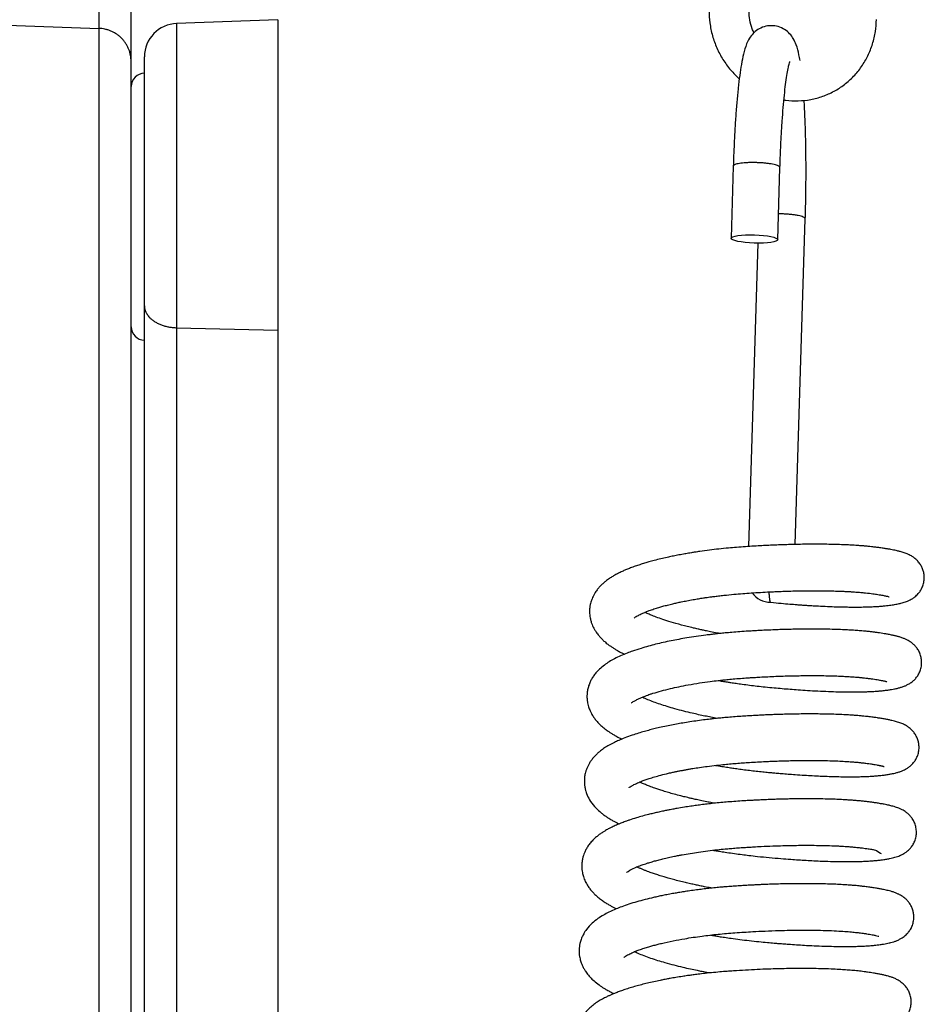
# Model space of a CAD drawing. Header units: inches. Extents: x 0 to 77643, y -44170 to 0.
# Tile 398 of 546: x 76163.36 to 76170.14, y -39516.47 to -39509.09. Entities that reach past the tile are written whole.
import ezdxf

# ---------------------------------------------------------------- set-up
doc = ezdxf.new("R2010")
doc.units = ezdxf.units.IN
doc.header["$MEASUREMENT"] = 0
doc.layers.get('0').update_dxf_attribs({"lineweight": 0})
doc.layers.add('FAKRO LOFT LADDERS', color=7, linetype='Continuous')

# ---------------------------------------------------------------- blocks, each defined once
blk = doc.blocks.new('A$C6AF374F8')
at = {"layer": 'FAKRO LOFT LADDERS', "color": 7, "linetype": 'Continuous'}
for p, q in [((567.587, 2651.397), (567.587, 2642.262)), ((570, 2639.803), (570, 2648.938)), ((560, 2642.523), (567.587, 2642.262)), ((567.587, 2642.262), (567.587, 2545.8)), ((581, 2642.898), (573.413, 2642.633)), ((573.413, 2642.633), (573.413, 2619.827)), ((581, 2642.898), (581, 2619.652)), ((571, 2621.477), (571, 2640.134)), ((570, 2544.95), (570, 2639.803)), ((615.133, 2631.947), (614.966, 2626.536)), ((618.465, 2626.428), (618.631, 2631.839)), ((619.779, 2603.582), (620.53, 2627.994)), ((616.972, 2626.168), (616.272, 2603.428)), ((571, 2552.365), (571, 2621.477)), ((573.413, 2619.827), (581, 2619.652)), ((573.413, 2619.827), (573.413, 2554.863)), ((581, 2619.652), (581, 2555.128))]:
    blk.add_line(p, q, dxfattribs=at)
for centre, radius, start, end in [((573.5, 2640.134), 2.5, 92, 180), ((571, 2637.898), 1, 90, 180), ((571, 2619.898), 1, 180, 270), ((617.948, 2600.994), 1.75, 216.54555, 269.19147)]:
    blk.add_arc(centre, radius, start, end, dxfattribs=at)
blk.add_ellipse((616.715, 2626.482), major_axis=(1.749, -0.054), ratio=0.176843, dxfattribs=at)
for points, knots in [([(613.323, 2643.603), (613.319, 2643.26), (613.356, 2642.676), (613.55, 2641.697), (613.881, 2640.791), (614.342, 2639.917), (614.911, 2639.146), (615.352, 2638.691), (615.58, 2638.487)], [0, 0, 0, 0, 0.046514, 0.0946279, 0.1427825, 0.1909536, 0.2391168, 0.284497, 0.284497, 0.284497, 0.284497]), ([(616.679, 2641.937), (616.633, 2642.033), (616.503, 2642.342), (616.355, 2642.907), (616.32, 2643.321), (616.323, 2643.566)], [0.8483177, 0.8483177, 0.8483177, 0.8483177, 0.8770405, 0.9383975, 1, 1, 1, 1]), ([(620.14, 2639.849), (620.114, 2640.002), (620.034, 2640.426), (619.903, 2640.929), (619.684, 2641.436), (619.395, 2641.85), (619.004, 2642.19), (618.513, 2642.419), (617.967, 2642.496), (617.428, 2642.411), (616.954, 2642.184), (616.581, 2641.862), (616.3, 2641.475), (616.07, 2640.982), (615.899, 2640.397), (615.74, 2639.612), (615.611, 2638.757), (615.499, 2637.816), (615.4, 2636.793), (615.312, 2635.666), (615.239, 2634.499), (615.177, 2633.208), (615.147, 2632.422), (615.133, 2631.947)], [0.382914, 0.382914, 0.382914, 0.382914, 0.4075597, 0.4552995, 0.4831595, 0.5029983, 0.5205454, 0.5376221, 0.554444, 0.5711143, 0.5877789, 0.6047709, 0.6237647, 0.6504452, 0.6986351, 0.7415122, 0.7803948, 0.8179337, 0.8548495, 0.8914297, 0.9278144, 0.9640806, 1, 1, 1, 1]), ([(618.928, 2636.901), (618.973, 2636.894), (619.33, 2636.845), (620.004, 2636.812), (620.938, 2636.911), (621.841, 2637.152), (622.694, 2637.531), (623.476, 2638.037), (624.172, 2638.664), (624.765, 2639.388), (625.242, 2640.212), (625.592, 2641.082), (625.804, 2642.03), (625.854, 2642.602), (625.858, 2642.937)], [0.4720431, 0.4720431, 0.4720431, 0.4720431, 0.4789764, 0.5266298, 0.5741738, 0.6216333, 0.6690453, 0.7164533, 0.7639013, 0.8114273, 0.8590585, 0.9068074, 0.9546731, 1, 1, 1, 1]), ([(618.631, 2631.839), (618.645, 2632.276), (618.672, 2633.011), (618.729, 2634.216), (618.796, 2635.308), (618.875, 2636.347), (618.961, 2637.268), (619.053, 2638.079), (619.148, 2638.746), (619.239, 2639.261), (619.317, 2639.604), (619.363, 2639.752), (619.372, 2639.775), (619.372, 2639.775)], [0, 0, 0, 0, 0.0351537, 0.0715717, 0.1078824, 0.1440234, 0.1798932, 0.2153177, 0.2499822, 0.2833038, 0.3142527, 0.3413708, 0.3529576, 0.3529576, 0.3529576, 0.3529576]), ([(620.53, 2627.994), (620.544, 2628.455), (620.564, 2629.247), (620.584, 2630.602), (620.587, 2631.9), (620.576, 2633.204), (620.55, 2634.447), (620.509, 2635.638), (620.469, 2636.423), (620.445, 2636.82), (620.443, 2636.865)], [0, 0, 0, 0, 0.0348655, 0.0710111, 0.1071671, 0.1433589, 0.1796186, 0.2159918, 0.2525516, 0.2571583, 0.2571583, 0.2571583, 0.2571583]), ([(617.922, 2599.244), (618.217, 2599.216), (618.671, 2599.173), (619.338, 2599.116), (619.843, 2599.077), (620.228, 2599.049), (620.55, 2599.027), (620.866, 2599.006), (621.303, 2598.98), (621.868, 2598.95), (622.525, 2598.922), (623.143, 2598.903), (623.653, 2598.893), (624.077, 2598.889), (624.464, 2598.889), (624.882, 2598.893), (625.325, 2598.905), (625.693, 2598.921), (625.955, 2598.937), (626.111, 2598.947), (626.255, 2598.959), (626.425, 2598.974), (626.63, 2598.995), (626.843, 2599.021), (627.04, 2599.049), (627.225, 2599.08), (627.398, 2599.112), (627.553, 2599.145), (627.711, 2599.182), (627.865, 2599.224), (628.025, 2599.274), (628.199, 2599.339), (628.368, 2599.415), (628.519, 2599.5), (628.634, 2599.574), (628.747, 2599.658), (628.875, 2599.769), (629.009, 2599.908), (629.127, 2600.062), (629.213, 2600.203), (629.278, 2600.328), (629.343, 2600.481), (629.411, 2600.702), (629.452, 2600.969), (629.447, 2601.269), (629.398, 2601.551), (629.318, 2601.781), (629.235, 2601.952), (629.159, 2602.081), (629.07, 2602.208), (628.963, 2602.337), (628.82, 2602.477), (628.696, 2602.577), (628.584, 2602.655), (628.458, 2602.733), (628.339, 2602.796), (628.201, 2602.86), (628.086, 2602.907), (627.941, 2602.959), (627.791, 2603.006), (627.655, 2603.044), (627.533, 2603.076), (627.402, 2603.108), (627.235, 2603.145), (627.056, 2603.181), (626.881, 2603.213), (626.744, 2603.237), (626.629, 2603.256), (626.511, 2603.275), (626.366, 2603.298), (626.162, 2603.328), (625.907, 2603.363), (625.627, 2603.396), (625.362, 2603.425), (625.109, 2603.449), (624.833, 2603.473), (624.496, 2603.498), (624.101, 2603.524), (623.625, 2603.548), (623.081, 2603.57), (622.467, 2603.587), (621.836, 2603.596), (621.249, 2603.599), (620.705, 2603.596), (620.212, 2603.59), (619.734, 2603.581), (619.258, 2603.569), (618.765, 2603.554), (618.273, 2603.535), (617.781, 2603.514), (617.257, 2603.488), (616.672, 2603.454), (616.041, 2603.414), (615.396, 2603.367), (614.732, 2603.308), (614.051, 2603.238), (613.336, 2603.153), (612.741, 2603.073), (612.297, 2603.006), (612.011, 2602.961), (611.721, 2602.913), (611.366, 2602.852), (610.957, 2602.776), (610.55, 2602.694), (610.134, 2602.605), (609.689, 2602.503), (609.233, 2602.389), (608.832, 2602.28), (608.47, 2602.174), (608.128, 2602.067), (607.772, 2601.947), (607.434, 2601.823), (607.136, 2601.704), (606.853, 2601.582), (606.588, 2601.458), (606.332, 2601.326), (606.089, 2601.189), (605.824, 2601.021), (605.577, 2600.84), (605.349, 2600.645), (605.168, 2600.468), (605.027, 2600.309), (604.916, 2600.169), (604.823, 2600.038), (604.723, 2599.88), (604.627, 2599.701), (604.552, 2599.53), (604.498, 2599.384), (604.452, 2599.239), (604.408, 2599.059), (604.376, 2598.861), (604.361, 2598.671), (604.358, 2598.488), (604.37, 2598.289), (604.398, 2598.097), (604.433, 2597.937), (604.47, 2597.803), (604.519, 2597.651), (604.588, 2597.481), (604.663, 2597.325), (604.734, 2597.197), (604.793, 2597.101), (604.865, 2596.99), (604.957, 2596.862), (605.084, 2596.704), (605.254, 2596.518), (605.408, 2596.371), (605.557, 2596.24), (605.703, 2596.122), (605.886, 2595.984), (606.075, 2595.856), (606.261, 2595.738), (606.466, 2595.617), (606.695, 2595.493), (606.872, 2595.404), (606.96, 2595.361), (606.977, 2595.353)], [0, 0, 0, 0, 0.00014167, 0.00025906, 0.00035094, 0.00041655, 0.00047039, 0.00052933, 0.0005934, 0.00071794, 0.00085597, 0.00098624, 0.00110339, 0.00118753, 0.00127249, 0.00137433, 0.00149168, 0.00161319, 0.00167382, 0.001717, 0.00175149, 0.00180343, 0.00187517, 0.00194847, 0.00201719, 0.0020834, 0.00215639, 0.00222361, 0.00228293, 0.00235106, 0.00242319, 0.00248752, 0.00256593, 0.002613, 0.00264442, 0.00268133, 0.00272417, 0.00276431, 0.00281028, 0.00284171, 0.00286644, 0.0028999, 0.00293759, 0.00300222, 0.00305459, 0.00310982, 0.00316726, 0.00319708, 0.003225, 0.00325716, 0.00329798, 0.00334377, 0.00338803, 0.00341776, 0.00346064, 0.00352502, 0.00356333, 0.00361179, 0.00367654, 0.00374947, 0.003807, 0.00385363, 0.00390322, 0.0039678, 0.00404741, 0.00411196, 0.00415797, 0.00419008, 0.00422796, 0.00427391, 0.00432745, 0.00441463, 0.00449647, 0.00455951, 0.00462473, 0.00469054, 0.00476443, 0.00486719, 0.00496554, 0.00508179, 0.00521493, 0.00534222, 0.00545438, 0.00555122, 0.00564713, 0.00572595, 0.00581112, 0.00590321, 0.00598822, 0.00607072, 0.00616153, 0.00626236, 0.0063759, 0.00649088, 0.00660008, 0.0067261, 0.00685391, 0.00698748, 0.00705447, 0.00710453, 0.00715018, 0.00722157, 0.00731222, 0.00739446, 0.00746977, 0.00757185, 0.00768082, 0.00777455, 0.00785105, 0.00794085, 0.00802978, 0.00812778, 0.0082155, 0.00828725, 0.00837618, 0.00846118, 0.00853593, 0.00861784, 0.00872962, 0.00880799, 0.00888177, 0.00894988, 0.00899074, 0.00903365, 0.00908482, 0.00914605, 0.00919969, 0.00923681, 0.00927054, 0.00932066, 0.00938309, 0.00942869, 0.00946973, 0.00952592, 0.00958522, 0.00962262, 0.0096567, 0.00969636, 0.00975205, 0.00980599, 0.00983996, 0.00987228, 0.00990347, 0.00995178, 0.0100068, 0.01008096, 0.01016066, 0.01020271, 0.01025527, 0.01033156, 0.01039887, 0.01044914, 0.01051834, 0.01059916, 0.01066143, 0.01067656, 0.01067656, 0.01067656, 0.01067656]), ([(607.708, 2598.066), (607.708, 2598.066), (607.711, 2598.069), (607.746, 2598.101), (607.855, 2598.177), (608.025, 2598.274), (608.265, 2598.393), (608.548, 2598.514), (608.845, 2598.628), (609.177, 2598.743), (609.522, 2598.852), (609.861, 2598.949), (610.21, 2599.042), (610.568, 2599.13), (610.91, 2599.208), (611.261, 2599.284), (611.663, 2599.364), (612.095, 2599.443), (612.509, 2599.513), (612.864, 2599.568), (613.149, 2599.61), (613.404, 2599.646), (613.686, 2599.683), (614.035, 2599.727), (614.54, 2599.785), (615.146, 2599.846), (615.83, 2599.903), (616.492, 2599.95), (617.17, 2599.992), (617.759, 2600.024), (618.238, 2600.046), (618.637, 2600.062), (619.087, 2600.079), (619.558, 2600.093), (619.985, 2600.102), (620.374, 2600.109), (620.787, 2600.114), (621.284, 2600.116), (621.837, 2600.113), (622.399, 2600.104), (622.928, 2600.089), (623.361, 2600.073), (623.707, 2600.055), (623.972, 2600.04), (624.206, 2600.025), (624.407, 2600.01), (624.597, 2599.995), (624.809, 2599.976), (625.164, 2599.941), (625.568, 2599.891), (626, 2599.828), (626.338, 2599.771), (626.598, 2599.718), (626.761, 2599.677), (626.824, 2599.657), (626.829, 2599.655), (626.827, 2599.656)], [0.991215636, 0.991215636, 0.991215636, 0.991215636, 0.991237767, 0.991387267, 0.99149863, 0.991607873, 0.991753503, 0.991866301, 0.991971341, 0.992087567, 0.99220329, 0.992288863, 0.992385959, 0.992485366, 0.992563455, 0.992640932, 0.992738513, 0.99284076, 0.992931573, 0.993009, 0.993066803, 0.993110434, 0.993167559, 0.993240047, 0.993321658, 0.99346996, 0.993596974, 0.993719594, 0.993851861, 0.99398731, 0.994058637, 0.994129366, 0.994219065, 0.994321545, 0.994407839, 0.994474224, 0.994557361, 0.994661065, 0.994784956, 0.994912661, 0.995034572, 0.995150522, 0.995225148, 0.995294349, 0.995356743, 0.995412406, 0.995461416, 0.995519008, 0.995599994, 0.995789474, 0.995927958, 0.996101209, 0.996249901, 0.996382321, 0.996515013, 0.996569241, 0.996569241, 0.996569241, 0.996569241]), ([(614.118, 2596.903), (614.054, 2596.915), (613.818, 2596.959), (613.456, 2597.029), (613.072, 2597.108), (612.764, 2597.174), (612.464, 2597.241), (612.101, 2597.325), (611.537, 2597.464), (610.859, 2597.646), (610.164, 2597.856), (609.604, 2598.044), (609.225, 2598.185), (608.976, 2598.284), (608.819, 2598.349), (608.659, 2598.418), (608.556, 2598.465), (608.5, 2598.492)], [0.988192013, 0.988192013, 0.988192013, 0.988192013, 0.988230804, 0.988335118, 0.988414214, 0.988471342, 0.988530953, 0.988607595, 0.988709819, 0.988911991, 0.989089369, 0.989246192, 0.989385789, 0.989442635, 0.9894971, 0.989551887, 0.989624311, 0.989624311, 0.989624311, 0.989624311]), ([(614.005, 2593.385), (614.107, 2593.367), (614.329, 2593.329), (614.647, 2593.278), (614.989, 2593.225), (615.364, 2593.169), (615.829, 2593.103), (616.359, 2593.034), (616.934, 2592.966), (617.552, 2592.899), (618.178, 2592.839), (618.803, 2592.783), (619.406, 2592.734), (620.037, 2592.687), (620.731, 2592.64), (621.489, 2592.598), (622.264, 2592.563), (622.959, 2592.541), (623.552, 2592.53), (624.038, 2592.527), (624.451, 2592.529), (624.809, 2592.535), (625.086, 2592.543), (625.312, 2592.552), (625.493, 2592.56), (625.675, 2592.57), (625.849, 2592.582), (625.99, 2592.592), (626.107, 2592.602), (626.232, 2592.613), (626.375, 2592.628), (626.543, 2592.647), (626.756, 2592.675), (626.981, 2592.711), (627.229, 2592.756), (627.463, 2592.807), (627.693, 2592.869), (627.919, 2592.944), (628.134, 2593.035), (628.359, 2593.157), (628.571, 2593.307), (628.783, 2593.508), (628.964, 2593.741), (629.12, 2594.029), (629.223, 2594.355), (629.259, 2594.674), (629.244, 2594.978), (629.178, 2595.283), (629.054, 2595.58), (628.888, 2595.837), (628.747, 2595.997), (628.648, 2596.091), (628.595, 2596.138), (628.542, 2596.182), (628.47, 2596.237), (628.376, 2596.303), (628.256, 2596.376), (628.139, 2596.436), (628.044, 2596.482), (627.945, 2596.524), (627.834, 2596.567), (627.714, 2596.608), (627.592, 2596.646), (627.488, 2596.676), (627.402, 2596.699), (627.322, 2596.719), (627.193, 2596.75), (626.991, 2596.794), (626.721, 2596.846), (626.462, 2596.891), (626.223, 2596.929), (625.986, 2596.964), (625.741, 2596.998), (625.47, 2597.031), (625.188, 2597.062), (624.913, 2597.088), (624.678, 2597.108), (624.468, 2597.125), (624.253, 2597.14), (623.96, 2597.159), (623.559, 2597.181), (623.015, 2597.205), (622.392, 2597.223), (621.755, 2597.234), (621.175, 2597.237), (620.667, 2597.236), (620.197, 2597.232), (619.719, 2597.224), (619.195, 2597.212), (618.65, 2597.196), (618.088, 2597.175), (617.561, 2597.152), (617.093, 2597.128), (616.668, 2597.105), (616.191, 2597.076), (615.634, 2597.039), (615.058, 2596.994), (614.562, 2596.949), (614.147, 2596.907), (613.79, 2596.869), (613.438, 2596.828), (612.959, 2596.768), (612.354, 2596.685), (611.677, 2596.579), (611.051, 2596.47), (610.458, 2596.356), (609.879, 2596.232), (609.311, 2596.098), (608.754, 2595.953), (608.171, 2595.784), (607.643, 2595.611), (607.135, 2595.424), (606.684, 2595.236), (606.242, 2595.025), (605.831, 2594.795), (605.454, 2594.539), (605.141, 2594.278), (604.885, 2594.016), (604.69, 2593.773), (604.532, 2593.531), (604.397, 2593.272), (604.288, 2592.997), (604.221, 2592.746), (604.184, 2592.528), (604.165, 2592.337), (604.162, 2592.135), (604.173, 2591.951), (604.195, 2591.785), (604.229, 2591.605), (604.279, 2591.421), (604.339, 2591.249), (604.409, 2591.082), (604.511, 2590.877), (604.654, 2590.644), (604.835, 2590.405), (605.037, 2590.178), (605.289, 2589.936), (605.537, 2589.735), (605.786, 2589.557), (605.987, 2589.426), (606.211, 2589.29), (606.45, 2589.158), (606.65, 2589.056), (606.754, 2589.005), (606.781, 2588.993)], [0.01219534, 0.01219534, 0.01219534, 0.01219534, 0.01225062, 0.01231471, 0.01236475, 0.01243239, 0.01251346, 0.01260981, 0.01271099, 0.01281492, 0.0129343, 0.01304094, 0.01314768, 0.01325839, 0.01338589, 0.01353426, 0.01369201, 0.01384612, 0.01396647, 0.01407926, 0.01417764, 0.01426157, 0.01434611, 0.0143924, 0.0144429, 0.01449484, 0.01454685, 0.01459411, 0.01462238, 0.01465048, 0.01470501, 0.01476393, 0.01481911, 0.01492427, 0.01501108, 0.01511612, 0.01521482, 0.01531226, 0.01539862, 0.01546971, 0.01554536, 0.01560637, 0.01566699, 0.01573269, 0.01580163, 0.01586549, 0.01591669, 0.01597621, 0.01604549, 0.01610788, 0.01616551, 0.0161869, 0.01620683, 0.01622373, 0.0162395, 0.01626825, 0.01632682, 0.01636534, 0.01640216, 0.01644187, 0.01648824, 0.01654439, 0.01659905, 0.01664538, 0.01668049, 0.01670759, 0.01674572, 0.0168452, 0.01694945, 0.01703732, 0.01711313, 0.01718347, 0.01725696, 0.01732664, 0.01740836, 0.01748151, 0.01753699, 0.01758245, 0.01763313, 0.01768983, 0.01778608, 0.01790394, 0.01804172, 0.01817125, 0.01828265, 0.01837574, 0.01845722, 0.01854385, 0.01863669, 0.01873993, 0.01883456, 0.01893354, 0.01901626, 0.01907945, 0.01915511, 0.01926558, 0.01937038, 0.01945726, 0.01952783, 0.01959125, 0.0196488, 0.01971804, 0.0198524, 0.01998402, 0.02010265, 0.02021852, 0.02034162, 0.02046473, 0.0205879, 0.02072054, 0.02088289, 0.02099167, 0.02113614, 0.02127473, 0.02141107, 0.02153814, 0.02167577, 0.02176843, 0.02185539, 0.02194073, 0.02201018, 0.0220941, 0.02217765, 0.02221592, 0.02226762, 0.02232788, 0.02237419, 0.02241209, 0.02246002, 0.02252013, 0.02256417, 0.0226072, 0.02266705, 0.02275568, 0.02283717, 0.02292537, 0.02302141, 0.02314064, 0.02321532, 0.02327763, 0.02334689, 0.02343568, 0.02350287, 0.02352625, 0.02352625, 0.02352625, 0.02352625]), ([(607.513, 2591.706), (607.513, 2591.706), (607.52, 2591.713), (607.562, 2591.75), (607.699, 2591.841), (607.863, 2591.93), (608.054, 2592.023), (608.257, 2592.113), (608.492, 2592.208), (608.712, 2592.289), (608.908, 2592.357), (609.235, 2592.464), (609.727, 2592.609), (610.382, 2592.774), (611.059, 2592.923), (611.784, 2593.064), (612.569, 2593.195), (613.323, 2593.302), (613.909, 2593.375), (614.365, 2593.425), (614.782, 2593.468), (615.272, 2593.513), (615.801, 2593.554), (616.282, 2593.587), (616.72, 2593.615), (617.18, 2593.642), (617.726, 2593.671), (618.307, 2593.697), (618.88, 2593.718), (619.422, 2593.733), (619.942, 2593.744), (620.459, 2593.752), (621.025, 2593.755), (621.621, 2593.752), (622.217, 2593.743), (622.764, 2593.728), (623.268, 2593.707), (623.708, 2593.684), (624.043, 2593.662), (624.275, 2593.644), (624.423, 2593.632), (624.543, 2593.621), (624.655, 2593.611), (624.766, 2593.6), (624.901, 2593.586), (625.09, 2593.565), (625.333, 2593.534), (625.591, 2593.498), (625.822, 2593.463), (626.006, 2593.433), (626.152, 2593.407), (626.272, 2593.383), (626.393, 2593.358), (626.496, 2593.334), (626.565, 2593.316), (626.611, 2593.302), (626.63, 2593.296), (626.629, 2593.296), (626.629, 2593.296)], [0.978383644, 0.978383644, 0.978383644, 0.978383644, 0.978448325, 0.978581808, 0.978701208, 0.97882709, 0.978891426, 0.978994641, 0.979100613, 0.979169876, 0.979231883, 0.979299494, 0.979483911, 0.979662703, 0.979815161, 0.979976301, 0.980160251, 0.980324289, 0.980445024, 0.980515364, 0.980595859, 0.98069147, 0.980801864, 0.980902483, 0.980968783, 0.981054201, 0.981166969, 0.981284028, 0.981390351, 0.981501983, 0.981604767, 0.981701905, 0.981817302, 0.981957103, 0.982083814, 0.982213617, 0.982335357, 0.982448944, 0.982549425, 0.982603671, 0.982643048, 0.982677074, 0.982710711, 0.982743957, 0.982780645, 0.982838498, 0.982928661, 0.983030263, 0.983124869, 0.983206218, 0.983274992, 0.983341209, 0.983403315, 0.983503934, 0.983570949, 0.983626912, 0.983700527, 0.983711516, 0.983711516, 0.983711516, 0.983711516]), ([(613.922, 2590.542), (613.765, 2590.571), (613.457, 2590.629), (612.992, 2590.723), (612.525, 2590.822), (611.998, 2590.942), (611.399, 2591.088), (610.773, 2591.256), (610.179, 2591.43), (609.648, 2591.6), (609.159, 2591.773), (608.721, 2591.945), (608.446, 2592.064), (608.318, 2592.124), (608.302, 2592.132)], [0.975363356, 0.975363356, 0.975363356, 0.975363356, 0.975458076, 0.975551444, 0.97565158, 0.975754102, 0.975894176, 0.976054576, 0.976199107, 0.976342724, 0.976486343, 0.976632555, 0.976775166, 0.976796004, 0.976796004, 0.976796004, 0.976796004]), ([(613.811, 2587.023), (613.842, 2587.018), (614.036, 2586.985), (614.375, 2586.929), (614.802, 2586.862), (615.208, 2586.802), (615.632, 2586.743), (616.105, 2586.681), (616.603, 2586.621), (617.094, 2586.566), (617.557, 2586.519), (617.971, 2586.48), (618.363, 2586.444), (618.781, 2586.408), (619.257, 2586.37), (619.835, 2586.326), (620.442, 2586.286), (621.07, 2586.249), (621.691, 2586.218), (622.308, 2586.194), (622.921, 2586.177), (623.478, 2586.168), (623.98, 2586.166), (624.402, 2586.17), (624.778, 2586.179), (625.129, 2586.191), (625.49, 2586.209), (625.852, 2586.235), (626.197, 2586.268), (626.52, 2586.308), (626.807, 2586.353), (627.048, 2586.398), (627.28, 2586.45), (627.463, 2586.499), (627.617, 2586.547), (627.725, 2586.586), (627.844, 2586.634), (627.964, 2586.689), (628.119, 2586.772), (628.293, 2586.884), (628.499, 2587.056), (628.688, 2587.267), (628.844, 2587.51), (628.969, 2587.792), (629.046, 2588.1), (629.065, 2588.428), (629.028, 2588.732), (628.948, 2589.013), (628.821, 2589.282), (628.66, 2589.518), (628.484, 2589.706), (628.299, 2589.863), (628.123, 2589.98), (627.962, 2590.067), (627.825, 2590.131), (627.684, 2590.189), (627.528, 2590.244), (627.371, 2590.293), (627.202, 2590.339), (627.013, 2590.386), (626.776, 2590.437), (626.508, 2590.489), (626.23, 2590.537), (625.954, 2590.579), (625.722, 2590.613), (625.514, 2590.641), (625.294, 2590.668), (625.051, 2590.695), (624.827, 2590.717), (624.641, 2590.734), (624.477, 2590.748), (624.26, 2590.765), (623.953, 2590.787), (623.516, 2590.813), (622.974, 2590.838), (622.377, 2590.858), (621.787, 2590.87), (621.247, 2590.875), (620.732, 2590.877), (620.199, 2590.873), (619.607, 2590.865), (619.026, 2590.852), (618.508, 2590.837), (618.091, 2590.822), (617.717, 2590.806), (617.358, 2590.79), (616.963, 2590.771), (616.538, 2590.748), (616.057, 2590.719), (615.545, 2590.685), (615.013, 2590.645), (614.529, 2590.603), (614.154, 2590.567), (613.876, 2590.538), (613.642, 2590.513), (613.321, 2590.476), (612.872, 2590.422), (612.318, 2590.347), (611.757, 2590.262), (611.24, 2590.177), (610.744, 2590.088), (610.241, 2589.99), (609.746, 2589.885), (609.285, 2589.778), (608.868, 2589.674), (608.449, 2589.561), (608.008, 2589.432), (607.512, 2589.273), (607.018, 2589.094), (606.58, 2588.914), (606.187, 2588.733), (605.837, 2588.552), (605.482, 2588.334), (605.217, 2588.142), (605.003, 2587.964), (604.82, 2587.792), (604.635, 2587.59), (604.464, 2587.369), (604.328, 2587.153), (604.216, 2586.94), (604.127, 2586.729), (604.062, 2586.524), (604.019, 2586.344), (603.99, 2586.175), (603.97, 2585.985), (603.966, 2585.786), (603.977, 2585.601), (603.995, 2585.45), (604.026, 2585.278), (604.073, 2585.094), (604.173, 2584.799), (604.37, 2584.397), (604.705, 2583.947), (605.042, 2583.62), (605.314, 2583.397), (605.52, 2583.244), (605.711, 2583.116), (605.91, 2582.992), (606.108, 2582.877), (606.318, 2582.764), (606.476, 2582.684), (606.559, 2582.644), (606.582, 2582.633)], [0.02504595, 0.02504595, 0.02504595, 0.02504595, 0.02506268, 0.02515065, 0.02522745, 0.02528975, 0.02536512, 0.02545115, 0.0255384, 0.0256261, 0.02570904, 0.02578172, 0.02584518, 0.02591686, 0.02600513, 0.02610215, 0.0262323, 0.02634312, 0.02645974, 0.02659499, 0.02671654, 0.02684525, 0.02696172, 0.0270637, 0.02715187, 0.02724656, 0.02734318, 0.02745276, 0.0275659, 0.02767029, 0.02777739, 0.0278787, 0.02796519, 0.02806536, 0.02811636, 0.02816229, 0.02820041, 0.02825634, 0.02829972, 0.02836452, 0.02842804, 0.02849383, 0.02854914, 0.02860445, 0.02867271, 0.02873644, 0.02879162, 0.02884844, 0.02890729, 0.02896737, 0.02903255, 0.02907938, 0.02915148, 0.02921058, 0.02926006, 0.02931631, 0.02938752, 0.02946429, 0.02952088, 0.02960381, 0.02970372, 0.02979871, 0.02990035, 0.02999071, 0.03006068, 0.03010896, 0.030171, 0.03024477, 0.03030408, 0.03034458, 0.03038428, 0.03042585, 0.0305024, 0.03060187, 0.03072481, 0.03085654, 0.03097491, 0.03107939, 0.03117118, 0.03126877, 0.03137777, 0.03149579, 0.03158264, 0.03165388, 0.03171663, 0.0317793, 0.03184229, 0.03192311, 0.03200104, 0.0320933, 0.03219058, 0.03227986, 0.03234866, 0.03238988, 0.03242828, 0.03247358, 0.03256302, 0.03267257, 0.03277966, 0.03287942, 0.0329706, 0.03307198, 0.03318343, 0.03327996, 0.03337005, 0.03346126, 0.03357015, 0.03368761, 0.03383696, 0.03396783, 0.03406762, 0.03419846, 0.03431354, 0.03442258, 0.03448623, 0.03455839, 0.03464188, 0.03472179, 0.03479498, 0.03485504, 0.0349188, 0.03497892, 0.03502625, 0.03506513, 0.03511397, 0.03517551, 0.03522121, 0.03525809, 0.03529779, 0.03535868, 0.03541006, 0.03554893, 0.03572755, 0.03589135, 0.03596097, 0.03603657, 0.03611171, 0.0361608, 0.03623465, 0.03630294, 0.03635537, 0.03637587, 0.03637587, 0.03637587, 0.03637587]), ([(607.317, 2585.345), (607.317, 2585.345), (607.342, 2585.37), (607.461, 2585.456), (607.658, 2585.565), (607.91, 2585.687), (608.188, 2585.806), (608.516, 2585.929), (608.844, 2586.041), (609.233, 2586.161), (609.717, 2586.296), (610.184, 2586.411), (610.572, 2586.498), (610.836, 2586.554), (611.073, 2586.603), (611.316, 2586.65), (611.567, 2586.696), (611.828, 2586.742), (612.173, 2586.8), (612.622, 2586.87), (613.215, 2586.953), (613.847, 2587.03), (614.446, 2587.094), (614.98, 2587.143), (615.47, 2587.183), (615.976, 2587.219), (616.522, 2587.255), (617.089, 2587.287), (617.613, 2587.314), (618.007, 2587.331), (618.3, 2587.343), (618.57, 2587.352), (618.948, 2587.365), (619.48, 2587.379), (620.177, 2587.391), (620.919, 2587.395), (621.667, 2587.389), (622.346, 2587.374), (622.958, 2587.352), (623.465, 2587.326), (623.874, 2587.3), (624.194, 2587.274), (624.431, 2587.253), (624.598, 2587.236), (624.722, 2587.223), (624.846, 2587.209), (625, 2587.191), (625.195, 2587.165), (625.427, 2587.133), (625.666, 2587.096), (625.853, 2587.065), (625.984, 2587.04), (626.069, 2587.024), (626.138, 2587.01), (626.197, 2586.997), (626.26, 2586.982), (626.316, 2586.969), (626.36, 2586.957), (626.377, 2586.952), (626.398, 2586.946), (626.419, 2586.94), (626.431, 2586.936), (626.434, 2586.935), (626.434, 2586.935)], [0.965569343, 0.965569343, 0.965569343, 0.965569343, 0.96570881, 0.965864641, 0.965999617, 0.96609265, 0.966247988, 0.966353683, 0.966451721, 0.966575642, 0.966708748, 0.966859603, 0.966937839, 0.966993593, 0.967048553, 0.967103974, 0.967160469, 0.967218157, 0.967276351, 0.967384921, 0.967503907, 0.967644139, 0.967766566, 0.967858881, 0.967957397, 0.968050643, 0.968151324, 0.968271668, 0.968377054, 0.968453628, 0.968500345, 0.968547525, 0.968611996, 0.968722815, 0.968863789, 0.969034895, 0.969185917, 0.969348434, 0.969495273, 0.969622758, 0.969731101, 0.969820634, 0.969891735, 0.969939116, 0.969973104, 0.970010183, 0.970060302, 0.97012715, 0.970216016, 0.970319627, 0.970420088, 0.970473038, 0.970520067, 0.97056182, 0.970598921, 0.97063544, 0.97069817, 0.970738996, 0.970762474, 0.97079092, 0.97082402, 0.970859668, 0.970894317, 0.970894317, 0.970894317, 0.970894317]), ([(613.726, 2584.181), (613.663, 2584.193), (613.466, 2584.23), (613.11, 2584.298), (612.686, 2584.385), (612.297, 2584.469), (611.982, 2584.54), (611.732, 2584.599), (611.474, 2584.661), (611.128, 2584.748), (610.708, 2584.86), (610.274, 2584.983), (609.892, 2585.099), (609.551, 2585.208), (609.273, 2585.303), (609.048, 2585.383), (608.866, 2585.451), (608.699, 2585.516), (608.546, 2585.578), (608.402, 2585.638), (608.256, 2585.701), (608.161, 2585.745), (608.11, 2585.77)], [0.962546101, 0.962546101, 0.962546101, 0.962546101, 0.96258409, 0.962665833, 0.962764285, 0.962848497, 0.962913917, 0.962968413, 0.963013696, 0.963087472, 0.963204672, 0.963310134, 0.963408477, 0.963500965, 0.96358742, 0.963646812, 0.96370352, 0.963757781, 0.963809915, 0.963859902, 0.963912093, 0.96397791, 0.96397791, 0.96397791, 0.96397791]), ([(613.618, 2580.662), (613.699, 2580.648), (613.89, 2580.616), (614.231, 2580.56), (614.684, 2580.489), (615.218, 2580.412), (615.766, 2580.338), (616.343, 2580.267), (617.023, 2580.191), (617.833, 2580.113), (618.665, 2580.04), (619.396, 2579.983), (620.022, 2579.939), (620.603, 2579.904), (621.194, 2579.872), (621.881, 2579.841), (622.62, 2579.817), (623.354, 2579.806), (623.955, 2579.806), (624.462, 2579.814), (624.886, 2579.828), (625.279, 2579.848), (625.614, 2579.871), (625.931, 2579.9), (626.252, 2579.936), (626.568, 2579.985), (626.833, 2580.033), (627.057, 2580.083), (627.251, 2580.133), (627.434, 2580.19), (627.586, 2580.247), (627.706, 2580.299), (627.798, 2580.344), (627.902, 2580.4), (627.997, 2580.459), (628.096, 2580.527), (628.208, 2580.615), (628.339, 2580.735), (628.504, 2580.923), (628.671, 2581.186), (628.801, 2581.509), (628.859, 2581.824), (628.863, 2582.082), (628.845, 2582.272), (628.799, 2582.506), (628.712, 2582.754), (628.557, 2583.033), (628.383, 2583.249), (628.211, 2583.416), (628.021, 2583.56), (627.835, 2583.672), (627.64, 2583.767), (627.47, 2583.835), (627.272, 2583.904), (627.11, 2583.951), (626.946, 2583.994), (626.8, 2584.028), (626.637, 2584.064), (626.43, 2584.106), (626.172, 2584.153), (625.885, 2584.199), (625.597, 2584.242), (625.327, 2584.279), (625.045, 2584.313), (624.743, 2584.346), (624.445, 2584.373), (624.142, 2584.398), (623.829, 2584.421), (623.456, 2584.444), (623.008, 2584.467), (622.47, 2584.488), (621.918, 2584.503), (621.37, 2584.512), (620.858, 2584.516), (620.342, 2584.515), (619.879, 2584.511), (619.519, 2584.506), (619.275, 2584.501), (619.132, 2584.498), (619.028, 2584.496), (618.89, 2584.492), (618.667, 2584.486), (618.354, 2584.477), (617.959, 2584.463), (617.527, 2584.446), (617.113, 2584.427), (616.762, 2584.409), (616.426, 2584.391), (616.007, 2584.367), (615.475, 2584.333), (614.895, 2584.291), (614.333, 2584.243), (613.81, 2584.192), (613.303, 2584.137), (612.832, 2584.08), (612.384, 2584.022), (611.931, 2583.957), (611.437, 2583.882), (610.989, 2583.806), (610.634, 2583.742), (610.374, 2583.693), (610.113, 2583.642), (609.801, 2583.577), (609.457, 2583.502), (609.112, 2583.422), (608.735, 2583.329), (608.319, 2583.219), (607.842, 2583.081), (607.442, 2582.953), (607.143, 2582.849), (606.953, 2582.779), (606.784, 2582.715), (606.56, 2582.626), (606.285, 2582.508), (606.011, 2582.38), (605.746, 2582.244), (605.523, 2582.119), (605.279, 2581.965), (605.087, 2581.83), (604.867, 2581.656), (604.65, 2581.458), (604.436, 2581.228), (604.244, 2580.974), (604.111, 2580.755), (604.025, 2580.585), (603.96, 2580.438), (603.893, 2580.257), (603.84, 2580.064), (603.804, 2579.881), (603.782, 2579.715), (603.772, 2579.55), (603.772, 2579.378), (603.785, 2579.191), (603.82, 2578.953), (603.897, 2578.653), (604.03, 2578.32), (604.202, 2578.013), (604.387, 2577.754), (604.57, 2577.538), (604.77, 2577.333), (604.994, 2577.134), (605.248, 2576.937), (605.504, 2576.761), (605.75, 2576.609), (605.971, 2576.484), (606.18, 2576.373), (606.315, 2576.306), (606.381, 2576.275), (606.387, 2576.272)], [0.03789641, 0.03789641, 0.03789641, 0.03789641, 0.03793988, 0.03799944, 0.03807902, 0.03818049, 0.03828134, 0.0383676, 0.03848308, 0.03863815, 0.03879427, 0.03892664, 0.03903474, 0.03914038, 0.039254, 0.03937554, 0.03954869, 0.03971282, 0.03985883, 0.03997017, 0.04008907, 0.04019274, 0.0402966, 0.04038493, 0.04048888, 0.04061347, 0.04072253, 0.04080953, 0.04089238, 0.04097412, 0.0410472, 0.04107632, 0.04111095, 0.04115056, 0.04118226, 0.04121069, 0.04124566, 0.041284, 0.04134262, 0.04140613, 0.04147452, 0.04154621, 0.04158999, 0.04162292, 0.04165486, 0.04172255, 0.04178695, 0.04184642, 0.04190017, 0.04196553, 0.04202399, 0.04210728, 0.04218824, 0.04225784, 0.04234534, 0.04240755, 0.04246276, 0.04252529, 0.04260179, 0.04269666, 0.0428013, 0.04288622, 0.04296307, 0.0430369, 0.04311707, 0.0432015, 0.04326567, 0.04333927, 0.04342479, 0.04352271, 0.0436361, 0.04376855, 0.04386101, 0.04396082, 0.04406512, 0.04415235, 0.04421799, 0.04426212, 0.04428485, 0.04429497, 0.04431913, 0.04435911, 0.04441481, 0.04448604, 0.04456877, 0.04464214, 0.04470314, 0.04475196, 0.04481803, 0.04492156, 0.04502947, 0.04512177, 0.04521761, 0.04530742, 0.04539347, 0.04547315, 0.04555396, 0.04564583, 0.04575197, 0.04581394, 0.04585586, 0.04590785, 0.04597219, 0.04604881, 0.04612467, 0.0461956, 0.04629885, 0.04641056, 0.04653763, 0.04660029, 0.04664717, 0.04669179, 0.04674086, 0.04683691, 0.04693133, 0.04700178, 0.0470904, 0.0471574, 0.04723363, 0.04731468, 0.04739839, 0.04749192, 0.04758502, 0.04766767, 0.04770463, 0.04774076, 0.04779762, 0.04785868, 0.04789991, 0.04794352, 0.04799008, 0.04802973, 0.04807861, 0.0481376, 0.04821895, 0.04832513, 0.04843052, 0.04851233, 0.04859781, 0.04867643, 0.04876364, 0.04886073, 0.04895692, 0.04903346, 0.04910675, 0.049169, 0.04922108, 0.04922626, 0.04922626, 0.04922626, 0.04922626]), ([(607.121, 2578.984), (607.121, 2578.984), (607.121, 2578.984), (607.167, 2579.034), (607.523, 2579.25), (608.01, 2579.451), (608.212, 2579.527), (608.39, 2579.591), (608.579, 2579.656), (608.828, 2579.736), (609.137, 2579.828), (609.494, 2579.926), (609.872, 2580.022), (610.277, 2580.116), (610.676, 2580.202), (611.021, 2580.27), (611.412, 2580.343), (611.907, 2580.429), (612.543, 2580.527), (613.217, 2580.618), (613.884, 2580.695), (614.454, 2580.752), (614.936, 2580.795), (615.377, 2580.83), (615.826, 2580.861), (616.261, 2580.889), (616.72, 2580.917), (617.336, 2580.95), (618.064, 2580.982), (618.806, 2581.006), (619.446, 2581.021), (620.032, 2581.03), (620.678, 2581.034), (621.403, 2581.029), (622.166, 2581.013), (622.745, 2580.992), (623.147, 2580.971), (623.405, 2580.956), (623.663, 2580.939), (623.931, 2580.919), (624.179, 2580.898), (624.368, 2580.879), (624.489, 2580.866), (624.593, 2580.855), (624.734, 2580.839), (624.924, 2580.814), (625.131, 2580.786), (625.324, 2580.758), (625.488, 2580.731), (625.94, 2580.668), (626.211, 2580.387), (626.213, 2580.426)], [0.952779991, 0.952779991, 0.952779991, 0.952779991, 0.952780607, 0.95292464, 0.953355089, 0.953453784, 0.95352442, 0.95358083, 0.953640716, 0.953713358, 0.953816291, 0.953914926, 0.954010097, 0.954114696, 0.954221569, 0.954294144, 0.954353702, 0.954486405, 0.954618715, 0.954758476, 0.954899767, 0.955018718, 0.955094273, 0.955181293, 0.955274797, 0.955352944, 0.955431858, 0.95553933, 0.955707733, 0.955853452, 0.955975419, 0.956089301, 0.956209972, 0.956377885, 0.956555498, 0.956724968, 0.956793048, 0.95685837, 0.956925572, 0.957001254, 0.957082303, 0.957141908, 0.957174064, 0.957198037, 0.95724466, 0.957313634, 0.957394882, 0.957470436, 0.957539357, 0.957600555, 0.958084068, 0.958084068, 0.958084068, 0.958084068]), ([(613.531, 2577.82), (613.505, 2577.825), (613.322, 2577.859), (613.021, 2577.916), (612.634, 2577.994), (612.281, 2578.069), (611.915, 2578.15), (611.518, 2578.242), (611.09, 2578.347), (610.663, 2578.458), (610.278, 2578.565), (609.921, 2578.669), (609.571, 2578.777), (609.226, 2578.891), (608.943, 2578.99), (608.706, 2579.077), (608.501, 2579.156), (608.297, 2579.238), (608.122, 2579.313), (607.995, 2579.37), (607.934, 2579.399), (607.913, 2579.409)], [0.949756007, 0.949756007, 0.949756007, 0.949756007, 0.94977182, 0.949866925, 0.949939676, 0.950012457, 0.950089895, 0.950175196, 0.950273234, 0.950378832, 0.95047357, 0.950552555, 0.950651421, 0.950746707, 0.95083843, 0.950900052, 0.950965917, 0.951037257, 0.951110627, 0.951160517, 0.951187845, 0.951187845, 0.951187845, 0.951187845]), ([(613.432, 2574.3), (613.535, 2574.282), (613.742, 2574.247), (614.086, 2574.191), (614.496, 2574.127), (615.02, 2574.051), (615.641, 2573.968), (616.336, 2573.884), (617.026, 2573.81), (617.648, 2573.752), (618.146, 2573.707), (618.56, 2573.673), (618.972, 2573.64), (619.46, 2573.604), (620.027, 2573.566), (620.686, 2573.527), (621.4, 2573.492), (622.141, 2573.465), (622.838, 2573.449), (623.461, 2573.444), (623.991, 2573.448), (624.427, 2573.458), (624.802, 2573.472), (625.1, 2573.488), (625.347, 2573.505), (625.542, 2573.521), (625.729, 2573.539), (625.934, 2573.562), (626.163, 2573.591), (626.403, 2573.63), (626.619, 2573.669), (626.8, 2573.708), (626.96, 2573.747), (627.155, 2573.801), (627.365, 2573.874), (627.575, 2573.966), (627.77, 2574.075), (627.914, 2574.176), (628.032, 2574.271), (628.152, 2574.385), (628.255, 2574.501), (628.364, 2574.65), (628.481, 2574.844), (628.593, 2575.111), (628.666, 2575.457), (628.669, 2575.796), (628.615, 2576.105), (628.519, 2576.383), (628.383, 2576.636), (628.219, 2576.853), (628.063, 2577.011), (627.899, 2577.146), (627.752, 2577.245), (627.615, 2577.323), (627.491, 2577.383), (627.369, 2577.437), (627.158, 2577.517), (626.958, 2577.578), (626.76, 2577.63), (626.581, 2577.673), (626.382, 2577.716), (626.143, 2577.762), (625.859, 2577.812), (625.537, 2577.862), (625.189, 2577.911), (624.863, 2577.951), (624.579, 2577.981), (624.323, 2578.006), (624.051, 2578.029), (623.722, 2578.054), (623.309, 2578.081), (622.795, 2578.107), (622.212, 2578.129), (621.613, 2578.144), (621.054, 2578.152), (620.53, 2578.155), (620.005, 2578.153), (619.439, 2578.147), (618.841, 2578.136), (618.264, 2578.12), (617.751, 2578.102), (617.347, 2578.086), (617.016, 2578.071), (616.731, 2578.057), (616.414, 2578.041), (616.045, 2578.02), (615.611, 2577.993), (615.15, 2577.963), (614.72, 2577.931), (614.318, 2577.897), (613.9, 2577.859), (613.434, 2577.812), (612.957, 2577.758), (612.476, 2577.699), (612.004, 2577.635), (611.588, 2577.574), (611.264, 2577.523), (610.982, 2577.477), (610.652, 2577.42), (610.265, 2577.349), (609.866, 2577.271), (609.498, 2577.194), (609.046, 2577.093), (608.512, 2576.963), (607.896, 2576.795), (607.315, 2576.617), (606.794, 2576.435), (606.295, 2576.24), (605.832, 2576.031), (605.386, 2575.797), (604.96, 2575.528), (604.529, 2575.184), (604.215, 2574.844), (604.019, 2574.563), (603.925, 2574.409), (603.851, 2574.269), (603.786, 2574.129), (603.727, 2573.978), (603.676, 2573.819), (603.63, 2573.638), (603.595, 2573.442), (603.578, 2573.249), (603.575, 2573.08), (603.582, 2572.906), (603.604, 2572.718), (603.64, 2572.533), (603.682, 2572.373), (603.74, 2572.196), (603.825, 2571.988), (603.937, 2571.774), (604.051, 2571.59), (604.198, 2571.385), (604.405, 2571.139), (604.706, 2570.847), (605.052, 2570.572), (605.374, 2570.357), (605.621, 2570.21), (605.827, 2570.095), (606.008, 2570), (606.142, 2569.935), (606.19, 2569.912)], [0.05074858, 0.05074858, 0.05074858, 0.05074858, 0.05080369, 0.05085998, 0.05093258, 0.05102139, 0.05113726, 0.05125902, 0.05138594, 0.05149926, 0.05158752, 0.05165136, 0.05172145, 0.05181038, 0.05191847, 0.05203615, 0.05218527, 0.05233625, 0.05248864, 0.05263239, 0.05275979, 0.05287033, 0.05296383, 0.05306108, 0.05312085, 0.05318098, 0.05323899, 0.05329796, 0.0533813, 0.0534731, 0.05356171, 0.05363779, 0.05369761, 0.05378552, 0.05387161, 0.05396288, 0.05402898, 0.05407245, 0.05410145, 0.05414302, 0.05418929, 0.05421435, 0.05425337, 0.05431822, 0.0543887, 0.05445512, 0.05451263, 0.05456944, 0.05462735, 0.0546861, 0.05474435, 0.05478486, 0.05484293, 0.05489778, 0.05493766, 0.05498043, 0.05507679, 0.05517685, 0.05525752, 0.05532241, 0.05539867, 0.05549198, 0.05558756, 0.05569362, 0.05580091, 0.05589628, 0.05596557, 0.05602547, 0.05609208, 0.05616785, 0.05626265, 0.05637838, 0.05651016, 0.05663285, 0.05674275, 0.05683964, 0.0569344, 0.0570386, 0.05715201, 0.05725954, 0.05734708, 0.05742395, 0.05747224, 0.0575207, 0.05757328, 0.05763752, 0.05771332, 0.05779989, 0.05787849, 0.05793883, 0.05801132, 0.05809945, 0.0581872, 0.05826836, 0.05836077, 0.0584478, 0.05850173, 0.05854542, 0.05861004, 0.05869417, 0.05877584, 0.05885176, 0.0589227, 0.05906337, 0.05920413, 0.0593507, 0.05949331, 0.05961465, 0.05977852, 0.05990764, 0.06005288, 0.06021434, 0.06039398, 0.06044985, 0.06050265, 0.06054309, 0.06058058, 0.06062744, 0.06067334, 0.06071472, 0.06077418, 0.06082959, 0.0608664, 0.06090666, 0.06096609, 0.06101563, 0.06105594, 0.06109826, 0.06116608, 0.06123989, 0.06129855, 0.06134932, 0.06145566, 0.06157774, 0.06171841, 0.06184166, 0.06191046, 0.06195927, 0.06203552, 0.06207736, 0.06207736, 0.06207736, 0.06207736]), ([(606.925, 2572.622), (606.925, 2572.622), (606.931, 2572.629), (606.98, 2572.671), (607.106, 2572.755), (607.312, 2572.868), (607.547, 2572.978), (607.82, 2573.092), (608.094, 2573.196), (608.427, 2573.311), (608.772, 2573.418), (609.102, 2573.512), (609.422, 2573.597), (609.913, 2573.719), (610.598, 2573.869), (611.598, 2574.054), (612.727, 2574.224), (613.995, 2574.372), (615.275, 2574.48), (616.459, 2574.554), (617.56, 2574.609), (618.487, 2574.643), (619.378, 2574.663), (620.206, 2574.673), (621.049, 2574.671), (621.894, 2574.655), (622.673, 2574.627), (623.333, 2574.589), (623.864, 2574.548), (624.298, 2574.506), (624.626, 2574.467), (624.895, 2574.431), (625.127, 2574.398), (625.35, 2574.362), (625.536, 2574.33), (625.682, 2574.301), (625.92, 2574.253), (626.078, 2574.195), (626.053, 2574.208)], [0.939945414, 0.939945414, 0.939945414, 0.939945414, 0.939995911, 0.940136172, 0.94026414, 0.940373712, 0.940527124, 0.940605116, 0.940712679, 0.940832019, 0.940939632, 0.941029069, 0.941115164, 0.941199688, 0.941411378, 0.941606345, 0.941878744, 0.942118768, 0.942365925, 0.942622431, 0.942798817, 0.943001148, 0.943163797, 0.943330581, 0.943508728, 0.943700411, 0.94389642, 0.944065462, 0.944210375, 0.944342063, 0.944463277, 0.944537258, 0.944632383, 0.944730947, 0.944821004, 0.944898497, 0.944967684, 0.945274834, 0.945274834, 0.945274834, 0.945274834]), ([(613.336, 2571.459), (613.314, 2571.463), (613.133, 2571.497), (612.832, 2571.554), (612.381, 2571.645), (611.901, 2571.748), (611.321, 2571.88), (610.686, 2572.038), (610.06, 2572.209), (609.476, 2572.383), (608.943, 2572.558), (608.446, 2572.738), (608.026, 2572.907), (607.801, 2573.009), (607.709, 2573.052)], [0.93692176, 0.93692176, 0.93692176, 0.93692176, 0.936935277, 0.937031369, 0.937105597, 0.937215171, 0.937336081, 0.937484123, 0.937646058, 0.937786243, 0.937931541, 0.938086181, 0.93823874, 0.93835747, 0.93835747, 0.93835747, 0.93835747]), ([(613.227, 2567.94), (613.33, 2567.923), (613.59, 2567.879), (613.961, 2567.819), (614.372, 2567.756), (614.807, 2567.693), (615.327, 2567.623), (615.896, 2567.552), (616.468, 2567.487), (617.057, 2567.428), (617.655, 2567.372), (618.273, 2567.319), (618.897, 2567.269), (619.563, 2567.222), (620.289, 2567.177), (621.054, 2567.137), (621.815, 2567.108), (622.533, 2567.09), (623.169, 2567.083), (623.697, 2567.086), (624.127, 2567.094), (624.475, 2567.106), (624.808, 2567.122), (625.13, 2567.142), (625.454, 2567.169), (625.757, 2567.202), (626.014, 2567.238), (626.24, 2567.275), (626.444, 2567.313), (626.64, 2567.355), (626.833, 2567.404), (627.037, 2567.465), (627.231, 2567.538), (627.399, 2567.618), (627.529, 2567.689), (627.66, 2567.773), (627.796, 2567.876), (627.936, 2568.003), (628.054, 2568.133), (628.17, 2568.292), (628.277, 2568.472), (628.384, 2568.714), (628.461, 2569.031), (628.476, 2569.346), (628.441, 2569.652), (628.357, 2569.945), (628.217, 2570.229), (628.049, 2570.464), (627.886, 2570.633), (627.744, 2570.751), (627.661, 2570.813), (627.499, 2570.92), (627.31, 2571.018), (627.089, 2571.111), (626.878, 2571.183), (626.67, 2571.243), (626.448, 2571.298), (626.197, 2571.353), (625.928, 2571.405), (625.666, 2571.45), (625.422, 2571.488), (625.187, 2571.523), (624.884, 2571.564), (624.485, 2571.611), (624.027, 2571.655), (623.553, 2571.692), (623.038, 2571.724), (622.43, 2571.754), (621.724, 2571.777), (620.99, 2571.791), (620.314, 2571.794), (619.701, 2571.792), (619.091, 2571.784), (618.451, 2571.77), (617.724, 2571.748), (616.929, 2571.716), (616.047, 2571.672), (615.289, 2571.625), (614.645, 2571.58), (614.095, 2571.535), (613.497, 2571.478), (612.919, 2571.416), (612.431, 2571.357), (612.041, 2571.306), (611.684, 2571.256), (611.281, 2571.197), (610.846, 2571.127), (610.452, 2571.059), (610.151, 2571.003), (609.902, 2570.956), (609.583, 2570.892), (609.17, 2570.805), (608.701, 2570.697), (608.247, 2570.583), (607.82, 2570.467), (607.408, 2570.345), (607.018, 2570.22), (606.669, 2570.098), (606.408, 2570), (606.216, 2569.923), (606.057, 2569.857), (605.878, 2569.778), (605.706, 2569.699), (605.492, 2569.594), (605.244, 2569.464), (604.9, 2569.255), (604.605, 2569.043), (604.323, 2568.801), (604.082, 2568.549), (603.901, 2568.322), (603.722, 2568.043), (603.59, 2567.778), (603.484, 2567.486), (603.42, 2567.217), (603.389, 2566.987), (603.38, 2566.812), (603.381, 2566.663), (603.391, 2566.485), (603.421, 2566.273), (603.472, 2566.058), (603.539, 2565.848), (603.628, 2565.631), (603.749, 2565.397), (603.889, 2565.177), (604.041, 2564.976), (604.207, 2564.785), (604.397, 2564.594), (604.62, 2564.398), (604.871, 2564.204), (605.132, 2564.027), (605.391, 2563.868), (605.672, 2563.711), (605.871, 2563.61), (605.995, 2563.55)], [0.06359805, 0.06359805, 0.06359805, 0.06359805, 0.06365361, 0.0637376, 0.06379588, 0.0638718, 0.06396747, 0.06406921, 0.0641704, 0.06426764, 0.06437932, 0.06448661, 0.06459755, 0.06471694, 0.06485383, 0.0650065, 0.06516119, 0.0653149, 0.06546298, 0.06558892, 0.06569174, 0.06578637, 0.06586374, 0.06596561, 0.06606728, 0.06616246, 0.06625846, 0.06633408, 0.06641355, 0.06650438, 0.06657957, 0.06666405, 0.06676266, 0.06681744, 0.06685427, 0.06689981, 0.06694543, 0.0669867, 0.06703513, 0.06707037, 0.06710204, 0.0671593, 0.06722782, 0.06729027, 0.06734042, 0.06740361, 0.06746828, 0.06752957, 0.06758798, 0.06762299, 0.06765844, 0.06769435, 0.0677835, 0.0678802, 0.06796893, 0.06805612, 0.06815165, 0.0682524, 0.06835203, 0.06844865, 0.0685215, 0.06858946, 0.06866643, 0.06878756, 0.06890852, 0.06901917, 0.06913098, 0.06926446, 0.06941993, 0.06957249, 0.06970185, 0.06980852, 0.06991685, 0.07003705, 0.07015489, 0.07030388, 0.07045611, 0.07061519, 0.07069922, 0.07079323, 0.07090405, 0.07101589, 0.07110342, 0.07116919, 0.07123002, 0.07130138, 0.07139545, 0.07147908, 0.07153154, 0.07157483, 0.07162853, 0.07172585, 0.07183241, 0.07193114, 0.07202967, 0.07212894, 0.07222947, 0.07232446, 0.07240566, 0.07244489, 0.07248862, 0.07254402, 0.07260485, 0.07264727, 0.07274731, 0.07285147, 0.07297165, 0.07309061, 0.07317094, 0.07327334, 0.07334481, 0.07343913, 0.07351614, 0.07359299, 0.07365686, 0.07369789, 0.0737302, 0.0737735, 0.07383792, 0.07389871, 0.07394944, 0.0740154, 0.07409113, 0.07416825, 0.07423593, 0.07430833, 0.07438781, 0.07447357, 0.07456634, 0.07466728, 0.07474401, 0.07482319, 0.07493116, 0.07493116, 0.07493116, 0.07493116])]:
    blk.add_open_spline(points, degree=3, knots=knots, dxfattribs=at)
for points, weights in [([(570, 2639.803), (570, 2642.179), (567.587, 2642.262)], [1, 0.719339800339, 1]), ([(620.53, 2627.994), (620.541, 2628.354), (618.524, 2628.361)], [1, 0.651040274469, 1]), ([(571, 2621.477), (571, 2619.883), (573.413, 2619.827)], [1, 0.719339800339, 1]), ([(617.8, 2600.025), (617.837, 2599.253), (617.922, 2599.244)], [1, 0.883619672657, 1])]:
    blk.add_rational_spline(points, weights, degree=2, dxfattribs=at)
blk.add_rational_spline([(618.631, 2631.839), (618.641, 2632.148), (616.891, 2632.202), (615.142, 2632.256), (615.133, 2631.947)], [1, 0.707106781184, 1, 0.707106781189, 1], degree=2, knots=[0, 0, 0, 0.5, 0.5, 1, 1, 1], dxfattribs=at)

msp = doc.modelspace()

# ---------------------------------------------------------------- block references
at = {"xscale": 0.1, "yscale": 0.1, "zscale": 0.1}
msp.add_blockref('A$C6AF374F8', (76107.1973, -39773.38402), dxfattribs=at)

doc.saveas('drawing.dxf')
